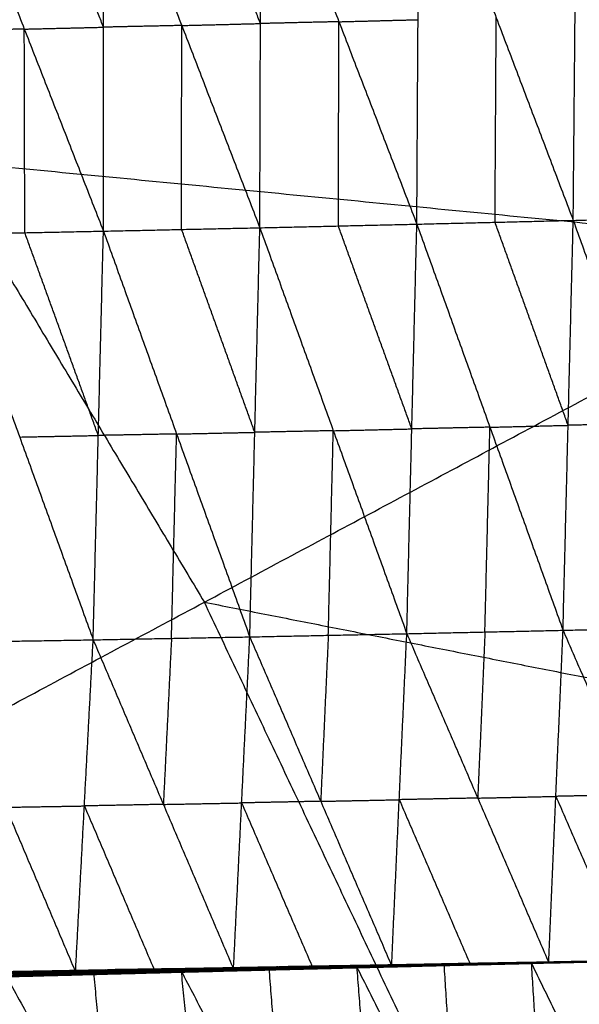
# Model space of a CAD drawing. Header units: millimetres. Extents: x -106 to 110, y -96 to 120.
# Tile 801 of 1020: x 56.51 to 59.65, y 39.48 to 45.02. Entities that reach past the tile are written whole.
import ezdxf

# ---------------------------------------------------------------- set-up
doc = ezdxf.new("R2010")
doc.units = ezdxf.units.MM
doc.header["$MEASUREMENT"] = 0
doc.layers.add('Default', color=7, linetype='Continuous', true_color=0x000000)

msp = doc.modelspace()

# ---------------------------------------------------------------- linework, layer by layer
at = {"layer": 'Default'}
for points in [[(50.8672, 44.7282, 3.952), (54.3591, 47.0614, 4.07), (57.851, 49.3946, 4.1879)], [(57.851, 49.3946, 4.1879), (59.551, 46.5585, 4.1879), (61.2509, 43.7223, 4.1879)], [(58.7407, 43.8673, -2.1441), (58.7475, 45.0163, -2.3435), (58.7542, 46.1653, -2.543)], [(58.7542, 46.1653, -2.543), (59.1868, 45.0269, -2.3193), (59.6193, 43.8886, -2.0955)], [(59.6193, 43.8886, -2.0955), (59.6297, 45.0387, -2.291), (59.64, 46.1888, -2.4866)], [(59.64, 46.1888, -2.4866), (60.0695, 45.0498, -2.2655), (60.499, 43.9109, -2.0444)], [(56.091, 46.0987, -2.6866), (56.5355, 44.9634, -2.4581), (56.9801, 43.828, -2.2297)], [(56.9804, 44.9741, -2.4371), (56.7582, 45.5418, -2.5513), (56.5359, 46.1095, -2.6655)], [(56.9801, 43.828, -2.2297), (56.9804, 44.9741, -2.4371), (56.9808, 46.1202, -2.6445)], [(56.9808, 46.1202, -2.6445), (57.4197, 44.9836, -2.4169), (57.8587, 43.847, -2.1893)], [(57.8621, 44.9947, -2.3928), (57.6426, 45.563, -2.5066), (57.4231, 46.1313, -2.6204)], [(57.8587, 43.847, -2.1893), (57.8621, 44.9947, -2.3928), (57.8655, 46.1423, -2.5963)], [(57.8655, 46.1423, -2.5963), (58.3031, 45.0048, -2.3702), (58.7407, 43.8673, -2.1441)], [(57.4197, 44.9836, -2.4169), (57.6409, 44.9891, -2.4049), (57.8621, 44.9947, -2.3928)], [(58.3031, 45.0048, -2.3702), (58.0826, 44.9997, -2.3815), (57.8621, 44.9947, -2.3928)], [(58.2997, 43.8571, -2.1667), (58.3014, 44.431, -2.2684), (58.3031, 45.0048, -2.3702)], [(58.3031, 45.0048, -2.3702), (58.5253, 45.0105, -2.3569), (58.7475, 45.0163, -2.3435)], [(59.18, 43.8779, -2.1198), (59.1834, 44.4524, -2.2195), (59.1868, 45.0269, -2.3193)], [(56.5355, 44.9634, -2.4581), (56.3147, 44.959, -2.4668), (56.0939, 44.9546, -2.4755)], [(56.5355, 44.9634, -2.4581), (56.758, 44.9687, -2.4476), (56.9804, 44.9741, -2.4371)], [(56.5384, 43.8192, -2.2471), (56.537, 44.3913, -2.3526), (56.5355, 44.9634, -2.4581)], [(57.4197, 44.9836, -2.4169), (57.2001, 44.9789, -2.427), (56.9804, 44.9741, -2.4371)], [(57.4194, 43.8375, -2.2095), (57.4195, 44.4106, -2.3132), (57.4197, 44.9836, -2.4169)], [(50.8672, 44.7282, 3.952), (56.0591, 44.2252, 4.07), (61.2509, 43.7223, 4.1879)], [(56.0591, 44.2252, 4.07), (56.8031, 42.9839, 4.07), (57.5471, 41.7426, 4.07)], [(58.7407, 43.8673, -2.1441), (59.18, 43.8779, -2.1198), (59.6193, 43.8886, -2.0955)], [(59.562, 41.5848, -1.0885), (59.5906, 42.7367, -1.592), (59.6193, 43.8886, -2.0955)], [(59.6193, 43.8886, -2.0955), (60.0591, 43.8998, -2.07), (60.499, 43.9109, -2.0444)], [(59.6193, 43.8886, -2.0955), (60.03, 42.7467, -1.5701), (60.4407, 41.6049, -1.0447)], [(56.0968, 43.8104, -2.2644), (56.5384, 43.8192, -2.2471), (56.9801, 43.828, -2.2297)], [(56.9224, 41.5312, -1.1987), (56.9512, 42.6796, -1.7142), (56.9801, 43.828, -2.2297)], [(56.9801, 43.828, -2.2297), (57.4194, 43.8375, -2.2095), (57.8587, 43.847, -2.1893)], [(56.9801, 43.828, -2.2297), (57.3911, 42.6878, -1.6979), (57.8022, 41.5477, -1.166)], [(57.8304, 42.6973, -1.6777), (57.6249, 43.2674, -1.9436), (57.4194, 43.8375, -2.2095)], [(57.8022, 41.5477, -1.166), (57.8304, 42.6973, -1.6777), (57.8587, 43.847, -2.1893)], [(57.8587, 43.847, -2.1893), (58.2997, 43.8571, -2.1667), (58.7407, 43.8673, -2.1441)], [(57.8587, 43.847, -2.1893), (58.2715, 42.7063, -1.6592), (58.6843, 41.5657, -1.129)], [(58.7125, 42.7165, -1.6365), (58.5061, 43.2868, -1.9016), (58.2997, 43.8571, -2.1667)], [(58.6843, 41.5657, -1.129), (58.7125, 42.7165, -1.6365), (58.7407, 43.8673, -2.1441)], [(58.7407, 43.8673, -2.1441), (59.1513, 42.726, -1.6163), (59.562, 41.5848, -1.0885)], [(59.5906, 42.7367, -1.592), (59.3853, 43.3073, -1.8559), (59.18, 43.8779, -2.1198)], [(56.0968, 43.8104, -2.2644), (56.5096, 42.6708, -1.7316), (56.9224, 41.5312, -1.1987)], [(56.9512, 42.6796, -1.7142), (56.7448, 43.2494, -1.9806), (56.5384, 43.8192, -2.2471)], [(53.8433, 39.7628, 3.952), (57.5471, 41.7426, 4.07), (61.2509, 43.7223, 4.1879)], [(59.1513, 42.726, -1.6163), (58.9319, 42.7213, -1.6264), (58.7125, 42.7165, -1.6365)], [(59.1232, 41.5752, -1.1088), (59.1372, 42.1506, -1.3625), (59.1513, 42.726, -1.6163)], [(59.1513, 42.726, -1.6163), (59.371, 42.7314, -1.6041), (59.5906, 42.7367, -1.592)], [(60.03, 42.7467, -1.5701), (59.8103, 42.7417, -1.581), (59.5906, 42.7367, -1.592)], [(56.5096, 42.6708, -1.7316), (56.7304, 42.6752, -1.7229), (56.9512, 42.6796, -1.7142)], [(57.3911, 42.6878, -1.6979), (57.1712, 42.6837, -1.706), (56.9512, 42.6796, -1.7142)], [(57.3623, 41.5394, -1.1823), (57.3767, 42.1136, -1.4401), (57.3911, 42.6878, -1.6979)], [(57.3911, 42.6878, -1.6979), (57.6108, 42.6926, -1.6878), (57.8304, 42.6973, -1.6777)], [(58.2715, 42.7063, -1.6592), (58.051, 42.7018, -1.6684), (57.8304, 42.6973, -1.6777)], [(58.2433, 41.5567, -1.1475), (58.2574, 42.1315, -1.4034), (58.2715, 42.7063, -1.6592)], [(58.2715, 42.7063, -1.6592), (58.492, 42.7114, -1.6479), (58.7125, 42.7165, -1.6365)], [(57.5471, 41.7426, 4.07), (60.1059, 41.2378, 4.1289), (62.6647, 40.7331, 4.1879)], [(58.9609, 38.7534, 4.07), (58.254, 40.248, 4.07), (57.5471, 41.7426, 4.07)], [(57.8022, 41.5477, -1.166), (58.2433, 41.5567, -1.1475), (58.6843, 41.5657, -1.129)], [(58.5992, 39.6993, 0.3853), (58.6418, 40.6325, -0.3719), (58.6843, 41.5657, -1.129)], [(58.6843, 41.5657, -1.129), (59.1232, 41.5752, -1.1088), (59.562, 41.5848, -1.0885)], [(58.6843, 41.5657, -1.129), (59.083, 40.6417, -0.3545), (59.4816, 39.7178, 0.4201)], [(59.1232, 41.5752, -1.1088), (59.1031, 41.1085, -0.7316), (59.083, 40.6417, -0.3545)], [(59.4816, 39.7178, 0.4201), (59.5218, 40.6513, -0.3342), (59.562, 41.5848, -1.0885)], [(59.562, 41.5848, -1.0885), (60.0013, 41.5948, -1.0666), (60.4407, 41.6049, -1.0447)], [(59.562, 41.5848, -1.0885), (59.9634, 40.6606, -0.3149), (60.3649, 39.7363, 0.4586)], [(56.0389, 41.5164, -1.2267), (56.4806, 41.5238, -1.2127), (56.9224, 41.5312, -1.1987)], [(56.0389, 41.5164, -1.2267), (56.4312, 40.5901, -0.4505), (56.8235, 39.6638, 0.3256)], [(56.8235, 39.6638, 0.3256), (56.873, 40.5975, -0.4365), (56.9224, 41.5312, -1.1987)], [(56.9224, 41.5312, -1.1987), (57.3623, 41.5394, -1.1823), (57.8022, 41.5477, -1.166)], [(56.9224, 41.5312, -1.1987), (57.3167, 40.6062, -0.4224), (57.7109, 39.6811, 0.3538)], [(57.3623, 41.5394, -1.1823), (57.3395, 41.0728, -0.8024), (57.3167, 40.6062, -0.4224)], [(57.7109, 39.6811, 0.3538), (57.7566, 40.6144, -0.4061), (57.8022, 41.5477, -1.166)], [(57.8022, 41.5477, -1.166), (58.2007, 40.6235, -0.3904), (58.5992, 39.6993, 0.3853)], [(58.2433, 41.5567, -1.1475), (58.222, 41.0901, -0.7689), (58.2007, 40.6235, -0.3904)], [(58.2007, 40.6235, -0.3904), (57.9786, 40.6189, -0.3982), (57.7566, 40.6144, -0.4061)], [(58.2007, 40.6235, -0.3904), (58.4212, 40.628, -0.3811), (58.6418, 40.6325, -0.3719)], [(59.083, 40.6417, -0.3545), (58.8624, 40.6371, -0.3632), (58.6418, 40.6325, -0.3719)], [(58.6418, 40.6325, -0.3719), (58.8411, 40.1705, 0.0154), (59.0404, 39.7086, 0.4027)], [(59.083, 40.6417, -0.3545), (59.3024, 40.6465, -0.3444), (59.5218, 40.6513, -0.3342)], [(59.9634, 40.6606, -0.3149), (59.7426, 40.6559, -0.3246), (59.5218, 40.6513, -0.3342)], [(59.5218, 40.6513, -0.3342), (59.7225, 40.1892, 0.0526), (59.9232, 39.7271, 0.4393)], [(56.4312, 40.5901, -0.4505), (56.6521, 40.5938, -0.4435), (56.873, 40.5975, -0.4365)], [(57.3167, 40.6062, -0.4224), (57.0948, 40.6018, -0.4295), (56.873, 40.5975, -0.4365)], [(56.873, 40.5975, -0.4365), (57.0701, 40.135, -0.0484), (57.2672, 39.6725, 0.3397)], [(57.3167, 40.6062, -0.4224), (57.5366, 40.6103, -0.4143), (57.7566, 40.6144, -0.4061)], [(57.7566, 40.6144, -0.4061), (57.9558, 40.1523, -0.0183), (58.1551, 39.6902, 0.3696)], [(53.8433, 39.7628, 3.952), (58.9609, 38.7534, 4.07), (64.0784, 37.744, 4.1879)], [(59.3754, 39.7126, 0.408), (59.8701, 39.7245, 0.4333), (60.3649, 39.7363, 0.4586)], [(59.383, 39.7156, 0.4161), (59.8739, 39.7259, 0.4374), (60.3649, 39.7363, 0.4586)], [(59.3867, 39.7134, 0.4026), (59.8758, 39.7248, 0.4306), (60.3649, 39.7363, 0.4586)], [(59.3959, 39.7156, 0.401), (59.8804, 39.726, 0.4298), (60.3649, 39.7363, 0.4586)], [(59.4031, 39.7182, 0.4025), (59.884, 39.7273, 0.4306), (60.3649, 39.7363, 0.4586)], [(59.408, 39.7188, 0.4088), (59.8864, 39.7276, 0.4337), (60.3649, 39.7363, 0.4586)], [(59.4816, 39.7178, 0.4201), (59.9232, 39.7271, 0.4393), (60.3649, 39.7363, 0.4586)], [(56.4991, 39.6645, 0.297), (56.9837, 39.6734, 0.3113), (57.4683, 39.6822, 0.3256)], [(56.5202, 39.6688, 0.3074), (57.0023, 39.6768, 0.3216), (57.4844, 39.6849, 0.3358)], [(56.5202, 39.6688, 0.3074), (56.9943, 39.6755, 0.3165), (57.4683, 39.6822, 0.3256)], [(56.6719, 39.6663, 0.3165), (56.8371, 39.6716, 0.319), (57.0023, 39.6768, 0.3216)], [(56.8235, 39.6638, 0.3256), (57.154, 39.6744, 0.3307), (57.4844, 39.6849, 0.3358)], [(56.8235, 39.6638, 0.3256), (57.2672, 39.6725, 0.3397), (57.7109, 39.6811, 0.3538)], [(56.9731, 39.6689, 0.3106), (57.2154, 39.6733, 0.3177), (57.4577, 39.6778, 0.3249)], [(57.4577, 39.6778, 0.3249), (57.2207, 39.6756, 0.3181), (56.9837, 39.6734, 0.3113)], [(56.9943, 39.6755, 0.3165), (57.2353, 39.6795, 0.3236), (57.4764, 39.6836, 0.3307)], [(57.4764, 39.6836, 0.3307), (57.2393, 39.6802, 0.3261), (57.0023, 39.6768, 0.3216)], [(57.154, 39.6744, 0.3307), (57.3758, 39.6787, 0.3378), (57.5977, 39.683, 0.3448)], [(57.3902, 39.6628, 0.3341), (57.8964, 39.6785, 0.3562), (58.4025, 39.6941, 0.3783)], [(57.3902, 39.6628, 0.3341), (57.887, 39.6754, 0.3508), (58.3837, 39.688, 0.3674)], [(57.4033, 39.6672, 0.3392), (57.6563, 39.675, 0.3503), (57.9094, 39.6829, 0.3613)], [(57.8964, 39.6785, 0.3562), (57.6498, 39.6728, 0.3477), (57.4033, 39.6672, 0.3392)], [(57.9024, 39.6767, 0.3468), (57.6541, 39.6704, 0.3385), (57.4057, 39.6641, 0.3302)], [(57.4163, 39.6716, 0.3443), (57.9094, 39.6829, 0.3613), (58.4025, 39.6941, 0.3783)], [(57.4212, 39.6655, 0.3262), (57.9129, 39.6775, 0.343), (58.4046, 39.6896, 0.3598)], [(57.4212, 39.6655, 0.3262), (57.9024, 39.6767, 0.3468), (58.3837, 39.688, 0.3674)], [(57.9259, 39.6814, 0.342), (57.68, 39.6754, 0.3336), (57.4341, 39.6694, 0.3252)], [(57.4471, 39.6733, 0.3242), (57.9346, 39.6839, 0.3409), (58.4221, 39.6946, 0.3577)], [(57.4471, 39.6733, 0.3242), (57.9259, 39.6814, 0.342), (58.4046, 39.6896, 0.3598)], [(57.4471, 39.6733, 0.3242), (57.4577, 39.6778, 0.3249), (57.4683, 39.6822, 0.3256)], [(57.9452, 39.6884, 0.3416), (57.7014, 39.6831, 0.3332), (57.4577, 39.6778, 0.3249)], [(57.4683, 39.6822, 0.3256), (57.9522, 39.6913, 0.3425), (58.4361, 39.7003, 0.3595)], [(57.4683, 39.6822, 0.3256), (57.9452, 39.6884, 0.3416), (58.4221, 39.6946, 0.3577)], [(57.4683, 39.6822, 0.3256), (57.4764, 39.6836, 0.3307), (57.4844, 39.6849, 0.3358)], [(57.9603, 39.6926, 0.3476), (57.7183, 39.6881, 0.3392), (57.4764, 39.6836, 0.3307)], [(57.4844, 39.6849, 0.3358), (57.9655, 39.6934, 0.3523), (58.4467, 39.7019, 0.3688)], [(57.4844, 39.6849, 0.3358), (57.9603, 39.6926, 0.3476), (58.4361, 39.7003, 0.3595)], [(57.4844, 39.6849, 0.3358), (57.5977, 39.683, 0.3448), (57.7109, 39.6811, 0.3538)], [(57.5977, 39.683, 0.3448), (57.7816, 39.6882, 0.3486), (57.9655, 39.6934, 0.3523)], [(58.0788, 39.6915, 0.3613), (57.8382, 39.6873, 0.3531), (57.5977, 39.683, 0.3448)], [(57.7109, 39.6811, 0.3538), (58.0788, 39.6915, 0.3613), (58.4467, 39.7019, 0.3688)], [(57.7109, 39.6811, 0.3538), (58.1551, 39.6902, 0.3696), (58.5992, 39.6993, 0.3853)], [(57.887, 39.6754, 0.3508), (57.8917, 39.6769, 0.3535), (57.8964, 39.6785, 0.3562)], [(57.887, 39.6754, 0.3508), (57.8947, 39.6761, 0.3488), (57.9024, 39.6767, 0.3468)], [(57.8964, 39.6785, 0.3562), (58.1447, 39.6848, 0.3645), (58.3931, 39.691, 0.3728)], [(57.9024, 39.6767, 0.3468), (58.1483, 39.6828, 0.3552), (58.3942, 39.6888, 0.3636)], [(57.9094, 39.6829, 0.3613), (57.9547, 39.1159, -0.1262), (58.0001, 38.549, -0.6137)], [(58.3942, 39.6888, 0.3636), (58.1535, 39.6832, 0.3533), (57.9129, 39.6775, 0.343)], [(57.9129, 39.6775, 0.343), (57.9194, 39.6795, 0.3425), (57.9259, 39.6814, 0.342)], [(57.9259, 39.6814, 0.342), (58.1696, 39.6868, 0.3504), (58.4134, 39.6921, 0.3587)], [(58.4134, 39.6921, 0.3587), (58.174, 39.688, 0.3498), (57.9346, 39.6839, 0.3409)], [(57.9346, 39.6839, 0.3409), (57.9399, 39.6862, 0.3413), (57.9452, 39.6884, 0.3416)], [(57.9452, 39.6884, 0.3416), (58.1871, 39.6929, 0.3501), (58.4291, 39.6975, 0.3586)], [(58.4291, 39.6975, 0.3586), (58.1907, 39.6944, 0.3505), (57.9522, 39.6913, 0.3425)], [(57.9522, 39.6913, 0.3425), (57.9563, 39.692, 0.3451), (57.9603, 39.6926, 0.3476)], [(57.9603, 39.6926, 0.3476), (58.2008, 39.6969, 0.3559), (58.4414, 39.7011, 0.3641)], [(58.4414, 39.7011, 0.3641), (58.2035, 39.6973, 0.3582), (57.9655, 39.6934, 0.3523)], [(58.0788, 39.6915, 0.3613), (58.3009, 39.696, 0.3692), (58.5229, 39.7006, 0.377)], [(58.1551, 39.6902, 0.3696), (58.1169, 39.6909, 0.3654), (58.0788, 39.6915, 0.3613)], [(58.3837, 39.688, 0.3674), (58.8834, 39.7018, 0.3918), (59.383, 39.7156, 0.4161)], [(58.3837, 39.688, 0.3674), (58.8796, 39.7003, 0.3877), (59.3754, 39.7126, 0.408)], [(58.3837, 39.688, 0.3674), (58.3931, 39.691, 0.3728), (58.4025, 39.6941, 0.3783)], [(58.3837, 39.688, 0.3674), (58.3942, 39.6888, 0.3636), (58.4046, 39.6896, 0.3598)], [(58.3931, 39.691, 0.3728), (58.6429, 39.698, 0.385), (58.8927, 39.7049, 0.3972)], [(58.8834, 39.7018, 0.3918), (58.6382, 39.6964, 0.3823), (58.3931, 39.691, 0.3728)], [(58.89, 39.7011, 0.3839), (58.6421, 39.6949, 0.3737), (58.3942, 39.6888, 0.3636)], [(58.4025, 39.6941, 0.3783), (58.8927, 39.7049, 0.3972), (59.383, 39.7156, 0.4161)], [(58.4025, 39.6941, 0.3783), (58.4931, 38.5603, -0.5968), (58.5838, 37.4264, -1.5718)], [(58.4025, 39.6941, 0.3783), (58.9654, 38.5735, -0.5788), (59.5283, 37.4528, -1.5358)], [(58.4046, 39.6896, 0.3598), (58.8957, 39.7015, 0.3812), (59.3867, 39.7134, 0.4026)], [(58.4046, 39.6896, 0.3598), (58.89, 39.7011, 0.3839), (59.3754, 39.7126, 0.408)], [(58.4046, 39.6896, 0.3598), (58.4134, 39.6921, 0.3587), (58.4221, 39.6946, 0.3577)], [(58.9044, 39.704, 0.3801), (58.6589, 39.698, 0.3694), (58.4134, 39.6921, 0.3587)], [(58.4221, 39.6946, 0.3577), (58.909, 39.7051, 0.3793), (59.3959, 39.7156, 0.401)], [(58.4221, 39.6946, 0.3577), (58.9044, 39.704, 0.3801), (59.3867, 39.7134, 0.4026)], [(58.4221, 39.6946, 0.3577), (58.4291, 39.6975, 0.3586), (58.4361, 39.7003, 0.3595)], [(58.916, 39.708, 0.3802), (58.6726, 39.7027, 0.3694), (58.4291, 39.6975, 0.3586)], [(58.4361, 39.7003, 0.3595), (58.9196, 39.7093, 0.381), (59.4031, 39.7182, 0.4025)], [(58.4361, 39.7003, 0.3595), (58.916, 39.708, 0.3802), (59.3959, 39.7156, 0.401)], [(58.4361, 39.7003, 0.3595), (58.4414, 39.7011, 0.3641), (58.4467, 39.7019, 0.3688)], [(58.9249, 39.7101, 0.3856), (58.6831, 39.7056, 0.3749), (58.4414, 39.7011, 0.3641)], [(58.4467, 39.7019, 0.3688), (58.9273, 39.7104, 0.3888), (59.408, 39.7188, 0.4088)], [(58.4467, 39.7019, 0.3688), (58.9249, 39.7101, 0.3856), (59.4031, 39.7182, 0.4025)], [(58.4467, 39.7019, 0.3688), (58.5229, 39.7006, 0.377), (58.5992, 39.6993, 0.3853)], [(59.0036, 39.7091, 0.3971), (58.7633, 39.7048, 0.3871), (58.5229, 39.7006, 0.377)], [(58.5992, 39.6993, 0.3853), (59.0036, 39.7091, 0.3971), (59.408, 39.7188, 0.4088)], [(58.5992, 39.6993, 0.3853), (59.0404, 39.7086, 0.4027), (59.4816, 39.7178, 0.4201)], [(58.8796, 39.7003, 0.3877), (58.8815, 39.701, 0.3897), (58.8834, 39.7018, 0.3918)], [(58.8796, 39.7003, 0.3877), (58.8848, 39.7007, 0.3858), (58.89, 39.7011, 0.3839)], [(58.8834, 39.7018, 0.3918), (59.1313, 39.7079, 0.4019), (59.3792, 39.7141, 0.412)], [(58.89, 39.7011, 0.3839), (59.1355, 39.707, 0.3946), (59.3811, 39.713, 0.4053)], [(58.8927, 39.7049, 0.3972), (58.9291, 39.1392, -0.0908), (58.9654, 38.5735, -0.5788)], [(59.3811, 39.713, 0.4053), (59.1384, 39.7072, 0.3932), (58.8957, 39.7015, 0.3812)], [(58.8957, 39.7015, 0.3812), (58.9, 39.7027, 0.3806), (58.9044, 39.704, 0.3801)], [(58.9044, 39.704, 0.3801), (59.1478, 39.7092, 0.3909), (59.3913, 39.7145, 0.4018)], [(59.3913, 39.7145, 0.4018), (59.1501, 39.7098, 0.3905), (58.909, 39.7051, 0.3793)], [(58.909, 39.7051, 0.3793), (58.9125, 39.7066, 0.3798), (58.916, 39.708, 0.3802)], [(58.916, 39.708, 0.3802), (59.1578, 39.7125, 0.391), (59.3995, 39.7169, 0.4017)], [(59.3995, 39.7169, 0.4017), (59.1596, 39.7131, 0.3914), (58.9196, 39.7093, 0.381)], [(58.9196, 39.7093, 0.381), (58.9222, 39.7097, 0.3833), (58.9249, 39.7101, 0.3856)], [(58.9249, 39.7101, 0.3856), (59.1652, 39.7143, 0.3956), (59.4056, 39.7185, 0.4057)], [(59.4056, 39.7185, 0.4057), (59.1665, 39.7144, 0.3972), (58.9273, 39.7104, 0.3888)], [(58.9273, 39.7104, 0.3888), (58.9655, 39.7097, 0.3929), (59.0036, 39.7091, 0.3971)], [(59.0036, 39.7091, 0.3971), (59.2242, 39.7137, 0.4058), (59.4448, 39.7183, 0.4144)], [(59.4448, 39.7183, 0.4144), (59.2426, 39.7134, 0.4086), (59.0404, 39.7086, 0.4027)], [(59.3754, 39.7126, 0.408), (59.3792, 39.7141, 0.412), (59.383, 39.7156, 0.4161)], [(59.3754, 39.7126, 0.408), (59.3811, 39.713, 0.4053), (59.3867, 39.7134, 0.4026)], [(59.3792, 39.7141, 0.412), (59.6266, 39.72, 0.4247), (59.8739, 39.7259, 0.4374)], [(59.8701, 39.7245, 0.4333), (59.6247, 39.7193, 0.4227), (59.3792, 39.7141, 0.412)], [(59.8758, 39.7248, 0.4306), (59.6284, 39.7189, 0.4179), (59.3811, 39.713, 0.4053)], [(59.383, 39.7156, 0.4161), (59.4557, 38.5842, -0.5598), (59.5283, 37.4528, -1.5358)], [(59.383, 39.7156, 0.4161), (59.9287, 38.5969, -0.5402), (60.4744, 37.4782, -1.4965)], [(59.3867, 39.7134, 0.4026), (59.3913, 39.7145, 0.4018), (59.3959, 39.7156, 0.401)], [(59.8804, 39.726, 0.4298), (59.6358, 39.7202, 0.4158), (59.3913, 39.7145, 0.4018)], [(59.3959, 39.7156, 0.401), (59.3995, 39.7169, 0.4017), (59.4031, 39.7182, 0.4025)], [(59.884, 39.7273, 0.4306), (59.6417, 39.7221, 0.4161), (59.3995, 39.7169, 0.4017)], [(59.4031, 39.7182, 0.4025), (59.4056, 39.7185, 0.4057), (59.408, 39.7188, 0.4088)], [(59.8864, 39.7276, 0.4337), (59.646, 39.7231, 0.4197), (59.4056, 39.7185, 0.4057)], [(59.408, 39.7188, 0.4088), (59.4448, 39.7183, 0.4144), (59.4816, 39.7178, 0.4201)], [(59.4448, 39.7183, 0.4144), (59.6656, 39.723, 0.4241), (59.8864, 39.7276, 0.4337)], [(59.9232, 39.7271, 0.4393), (59.684, 39.7227, 0.4269), (59.4448, 39.7183, 0.4144)], [(55.4464, 39.623, 0.2875), (56.0686, 38.4964, -0.6722), (56.6907, 37.3697, -1.6318)], [(55.5563, 39.6537, 0.2812), (56.0382, 39.6612, 0.2943), (56.5202, 39.6688, 0.3074)], [(55.9336, 39.6477, 0.3002), (56.2269, 39.6583, 0.3038), (56.5202, 39.6688, 0.3074)], [(55.9336, 39.6477, 0.3002), (56.3786, 39.6558, 0.3129), (56.8235, 39.6638, 0.3256)], [(56.0277, 39.6591, 0.2891), (56.2687, 39.6629, 0.2956), (56.5097, 39.6666, 0.3022)], [(56.5097, 39.6666, 0.3022), (56.274, 39.6639, 0.2982), (56.0382, 39.6612, 0.2943)], [(56.2269, 39.6583, 0.3038), (56.4494, 39.6623, 0.3101), (56.6719, 39.6663, 0.3165)], [(56.3973, 39.6368, 0.3057), (56.9068, 39.6542, 0.325), (57.4163, 39.6716, 0.3443)], [(56.3973, 39.6368, 0.3057), (56.8938, 39.6498, 0.3199), (57.3902, 39.6628, 0.3341)], [(56.4148, 39.6424, 0.31), (56.6696, 39.6511, 0.3196), (56.9243, 39.6598, 0.3293)], [(56.9068, 39.6542, 0.325), (56.6608, 39.6483, 0.3175), (56.4148, 39.6424, 0.31)], [(56.9139, 39.6519, 0.3162), (56.6657, 39.6454, 0.3091), (56.4175, 39.6389, 0.3019)], [(56.4324, 39.648, 0.3142), (56.9243, 39.6598, 0.3293), (57.4163, 39.6716, 0.3443)], [(56.4324, 39.648, 0.3142), (56.5616, 38.5089, -0.6588), (56.6907, 37.3697, -1.6318)], [(56.4324, 39.648, 0.3142), (57.0339, 38.5233, -0.6449), (57.6355, 37.3986, -1.6041)], [(56.4376, 39.641, 0.2982), (56.9294, 39.6533, 0.3122), (57.4212, 39.6655, 0.3262)], [(56.4376, 39.641, 0.2982), (56.9139, 39.6519, 0.3162), (57.3902, 39.6628, 0.3341)], [(56.9463, 39.6587, 0.3113), (56.7004, 39.6526, 0.3043), (56.4546, 39.6465, 0.2973)], [(56.4715, 39.652, 0.2964), (56.9593, 39.6626, 0.3103), (57.4471, 39.6733, 0.3242)], [(56.4715, 39.652, 0.2964), (56.9463, 39.6587, 0.3113), (57.4212, 39.6655, 0.3262)], [(56.9731, 39.6689, 0.3106), (56.7292, 39.6636, 0.3036), (56.4853, 39.6582, 0.2967)], [(56.4991, 39.6645, 0.297), (56.9731, 39.6689, 0.3106), (57.4471, 39.6733, 0.3242)], [(56.4991, 39.6645, 0.297), (56.5097, 39.6666, 0.3022), (56.5202, 39.6688, 0.3074)], [(56.9943, 39.6755, 0.3165), (56.752, 39.6711, 0.3093), (56.5097, 39.6666, 0.3022)], [(56.5202, 39.6688, 0.3074), (56.6719, 39.6663, 0.3165), (56.8235, 39.6638, 0.3256)], [(57.154, 39.6744, 0.3307), (56.9129, 39.6703, 0.3236), (56.6719, 39.6663, 0.3165)], [(56.8938, 39.6498, 0.3199), (56.9003, 39.652, 0.3225), (56.9068, 39.6542, 0.325)], [(56.8938, 39.6498, 0.3199), (56.9039, 39.6508, 0.318), (56.9139, 39.6519, 0.3162)], [(56.9068, 39.6542, 0.325), (57.1551, 39.6607, 0.3321), (57.4033, 39.6672, 0.3392)], [(56.9139, 39.6519, 0.3162), (57.1598, 39.658, 0.3232), (57.4057, 39.6641, 0.3302)], [(56.9243, 39.6598, 0.3293), (56.9791, 39.0916, -0.1578), (57.0339, 38.5233, -0.6449)], [(57.4057, 39.6641, 0.3302), (57.1675, 39.6587, 0.3212), (56.9294, 39.6533, 0.3122)], [(56.9294, 39.6533, 0.3122), (56.9379, 39.656, 0.3118), (56.9463, 39.6587, 0.3113)], [(56.9463, 39.6587, 0.3113), (57.1902, 39.6641, 0.3183), (57.4341, 39.6694, 0.3252)], [(57.4341, 39.6694, 0.3252), (57.1967, 39.666, 0.3177), (56.9593, 39.6626, 0.3103)], [(56.9593, 39.6626, 0.3103), (56.9662, 39.6658, 0.3104), (56.9731, 39.6689, 0.3106)], [(56.9837, 39.6734, 0.3113), (56.989, 39.6744, 0.3139), (56.9943, 39.6755, 0.3165)], [(57.2672, 39.6725, 0.3397), (57.2106, 39.6734, 0.3352), (57.154, 39.6744, 0.3307)], [(57.3902, 39.6628, 0.3341), (57.4033, 39.6672, 0.3392), (57.4163, 39.6716, 0.3443)], [(57.3902, 39.6628, 0.3341), (57.4057, 39.6641, 0.3302), (57.4212, 39.6655, 0.3262)], [(57.4163, 39.6716, 0.3443), (57.5259, 38.5351, -0.6299), (57.6355, 37.3986, -1.6041)], [(57.4163, 39.6716, 0.3443), (58.0001, 38.549, -0.6137), (58.5838, 37.4264, -1.5718)], [(57.4212, 39.6655, 0.3262), (57.4341, 39.6694, 0.3252), (57.4471, 39.6733, 0.3242)]]:
    msp.add_open_spline(points, degree=2, dxfattribs=at)

doc.saveas('drawing.dxf')
